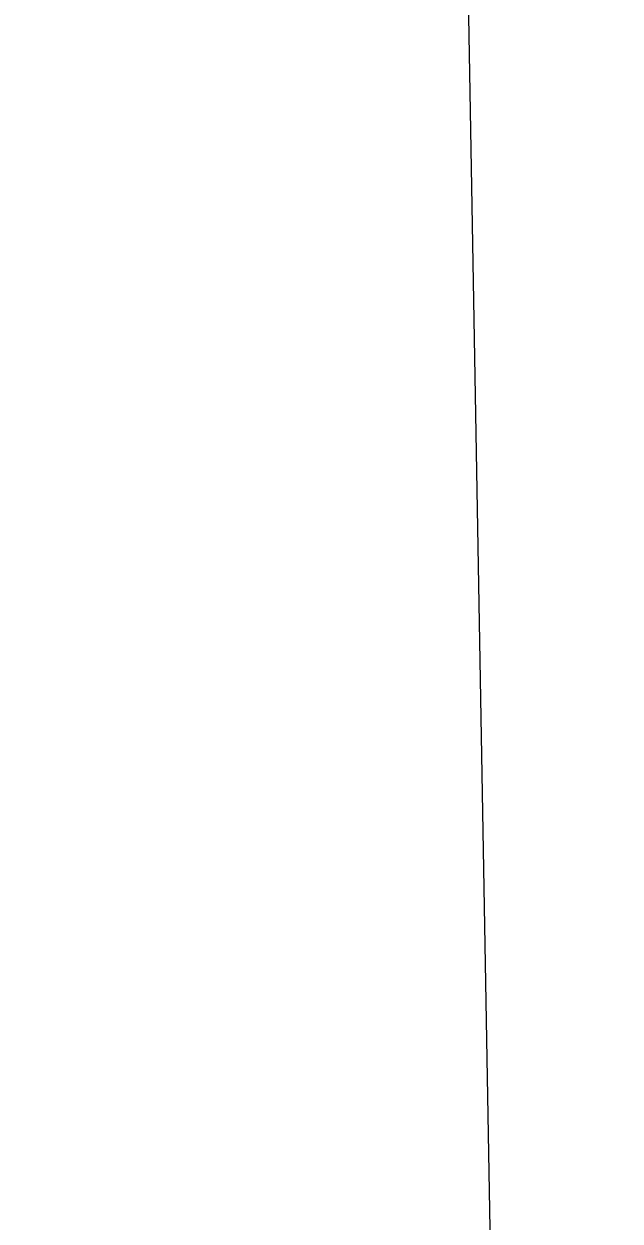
# Model space of a CAD drawing. Extents: x 3903937 to 3942190, y 260677 to 286651.
# Drawn here: x 3940786 to 3941607, y 272075 to 273720 of the extents above; entities that cross this region are included whole.
import ezdxf

# ---------------------------------------------------------------- set-up
doc = ezdxf.new("R2010")
doc.units = 0
doc.layers.add('G-ANNO-NPLT', color=7, linetype='Continuous')

msp = doc.modelspace()

# ---------------------------------------------------------------- linework, layer by layer
at = {"layer": 'G-ANNO-NPLT'}
msp.add_lwpolyline([(3904945.75328683, 261259.98722982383), (3941606.7405416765, 261905.28249923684), (3941181.4322540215, 286068.2082979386), (3904520.444999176, 285422.9130285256)], close=True, dxfattribs=at)

doc.saveas('drawing.dxf')
